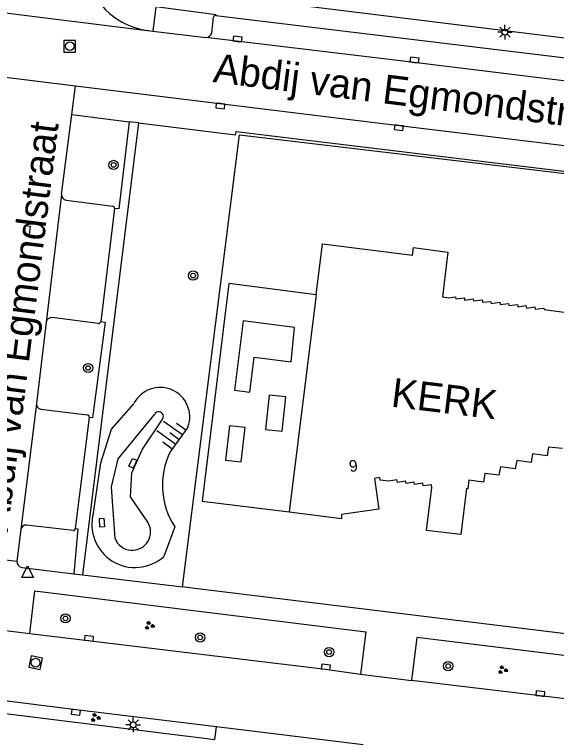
# Model space of a CAD drawing. Extents: x 131000 to 133014, y 396499 to 399001.
# Drawn here: x 131912.1 to 131958.7, y 397124 to 397186.5 of the extents above; entities that cross this region are included whole.
import ezdxf

# ---------------------------------------------------------------- set-up
doc = ezdxf.new("R2010")
doc.units = 0
for name, color, linetype in [('gg-afsc-hekwerk', 7, 'Continuous'), ('gg-anno-huisnummerreeks BGT', 7, 'Continuous'), ('gg-anno-openbare ruimte label', 7, 'Continuous'), ('gg-bbg-bijgebouw', 7, 'Continuous'), ('gg-bbg-hoofdgebouw', 7, 'Continuous'), ('gg-knt-bovenkant onderkant talud', 7, 'Continuous'), ('gg-knt-verharding', 7, 'Continuous'), ('gg-knt-verharding nz', 7, 'Continuous'), ('gt-anno-naam bijzondere bebouwing', 7, 'Continuous'), ('gt-grn-groengrens', 7, 'Continuous'), ('gt-grn-weggrens', 7, 'Continuous'), ('gt-symb-boom', 7, 'Continuous'), ('gt-symb-groenvak', 7, 'Continuous'), ('gt-symb-kolk', 7, 'Continuous'), ('gt-symb-kolk center center', 7, 'Continuous'), ('gt-symb-lichtmast', 7, 'Continuous'), ('gt-symb-rioolschacht', 7, 'Continuous'), ('gt-symb-talud symbool', 7, 'Continuous'), ('gt-symb-waterafsluiter', 7, 'Continuous')]:
    doc.layers.add(name, color=color, linetype=linetype)

# ---------------------------------------------------------------- blocks, each defined once
blk = doc.blocks.new('gt0-LMAST')
at = {"layer": 'gt-symb-lichtmast'}
for p, q in [((-0.182, 0.173), (-0.447, 0.438)), ((-0.005, 0.246), (-0.005, 0.621)), ((0.172, 0.173), (0.437, 0.438)), ((-0.255, -0.004), (-0.63, -0.004)), ((-0.182, -0.181), (-0.447, -0.446)), ((-0.005, -0.254), (-0.005, -0.629)), ((0.437, -0.446), (0.172, -0.181)), ((0.245, -0.004), (0.62, -0.004))]:
    blk.add_line(p, q, dxfattribs=at)
blk.add_circle((-0.005, -0.004), 0.25, dxfattribs=at)
blk = doc.blocks.new('gt0-TALUD_1')
at = {"layer": 'gt-symb-talud symbool'}
for p, q in [((0, -1), (0, 0)), ((-1, -1), (-1, 0)), ((-0.5, -2), (-0.5, 0)), ((0.5, -2), (0.5, 0)), ((1, -1), (1, 0))]:
    blk.add_line(p, q, dxfattribs=at)
blk = doc.blocks.new('gt0-BOOM')
at = {"layer": 'gt-symb-boom'}
for radius in [0.4, 0.2]:
    blk.add_circle((0, 0), radius, dxfattribs=at)
blk = doc.blocks.new('gt0-KOLKCC')
at = {"layer": 'gt-symb-kolk center center'}
blk.add_lwpolyline([(-0.375, 0.2), (0.375, 0.2), (0.375, -0.2), (-0.375, -0.2)], close=True, dxfattribs=at)
blk = doc.blocks.new('gt0-KOLK')
at = {"layer": 'gt-symb-kolk'}
blk.add_lwpolyline([(0, 0), (0.375, 0), (0.375, 0.4), (-0.375, 0.4), (-0.375, 0), (0, 0)], dxfattribs=at)
blk = doc.blocks.new('gt0-GRVAK')
at = {"layer": 'gt-symb-groenvak'}
for p, q in [((-0.11, 0.189), (-0.228, 0.24)), ((-0.182, 0.153), (0.088, 0.153)), ((-0.091, 0.211), (-0.156, 0.322)), ((-0.047, 0.214), (-0.047, 0.393)), ((-0.004, 0.211), (0.061, 0.322)), ((0.015, 0.189), (0.133, 0.24)), ((0.262, -0.052), (0.197, 0.059)), ((0.305, -0.049), (0.305, 0.13)), ((0.349, -0.052), (0.414, 0.059)), ((-0.245, -0.228), (-0.363, -0.177)), ((-0.318, -0.264), (-0.047, -0.264)), ((-0.226, -0.206), (-0.291, -0.095)), ((-0.183, -0.203), (-0.183, -0.024)), ((-0.139, -0.206), (-0.074, -0.095)), ((-0.12, -0.228), (-0.002, -0.177)), ((0.243, -0.074), (0.125, -0.023)), ((0.17, -0.11), (0.441, -0.11)), ((0.368, -0.074), (0.486, -0.023))]:
    blk.add_line(p, q, dxfattribs=at)
blk = doc.blocks.new('gt0-RS')
at = {"layer": 'gt-symb-rioolschacht'}
blk.add_lwpolyline([(-0.5, -0.5), (0.5, -0.5), (0.5, 0.5), (-0.5, 0.5)], close=True, dxfattribs=at)
blk.add_circle((0, 0), 0.375, dxfattribs=at)
blk = doc.blocks.new('gt0-WAFSL')
at = {"layer": 'gt-symb-waterafsluiter'}
for p, q in [((-0.5, -0.333), (0, 0.667)), ((0, 0.667), (0.5, -0.333)), ((0.5, -0.333), (-0.5, -0.333))]:
    blk.add_line(p, q, dxfattribs=at)

msp = doc.modelspace()

# ---------------------------------------------------------------- linework, layer by layer
at = {"layer": 'gg-afsc-hekwerk'}
for p, q in [((131930.512, 397163.326), (131928.226, 397144.573)), ((131938.032, 397162.35), (131930.512, 397163.326)), ((131928.226, 397144.573), (131935.705, 397143.668))]:
    msp.add_line(p, q, dxfattribs=at)
at = {"layer": 'gg-bbg-bijgebouw'}
for points in [[(131930.996, 397154.141), (131932.323, 397153.972), (131932.707, 397156.988), (131935.876, 397156.584), (131936.16, 397159.541), (131931.756, 397160.103), (131930.996, 397154.141)], [(131933.663, 397150.76), (131935.092, 397150.606), (131935.411, 397153.559), (131933.982, 397153.713), (131933.663, 397150.76)], [(131930.235, 397148.124), (131931.583, 397147.973), (131931.914, 397150.925), (131930.567, 397151.077), (131930.235, 397148.124)]]:
    msp.add_lwpolyline(points, dxfattribs=at)
at = {"layer": 'gg-bbg-hoofdgebouw'}
msp.add_line((131938.032, 397162.35), (131935.705, 397143.668), dxfattribs=at)
for points in [[(131938.032, 397162.35), (131938.58, 397166.75), (131946.33, 397165.77), (131946.41, 397166.42), (131949.37, 397166.04), (131948.91, 397162.18), (131949.45, 397162.11), (131950.04, 397162.19), (131950.05, 397162.01), (131950.8, 397162.09), (131950.81, 397161.91), (131951.55, 397162), (131951.58, 397161.83), (131952.33, 397161.92), (131952.35, 397161.72), (131953.08, 397161.78), (131953.11, 397161.6), (131953.83, 397161.72), (131953.86, 397161.52), (131954.6, 397161.61), (131954.61, 397161.43), (131955.36, 397161.52), (131955.39, 397161.32), (131956.09, 397161.43), (131956.14, 397161.22), (131956.86, 397161.33), (131956.89, 397161.11), (131957.64, 397161.22), (131957.66, 397161.09), (131959.59, 397160.84)], [(131959.24, 397149.12), (131958.02, 397149.24), (131957.91, 397148.5), (131956.65, 397148.66), (131956.54, 397147.92), (131955.3, 397148.09), (131955.17, 397147.36), (131953.91, 397147.54), (131953.77, 397146.83), (131952.55, 397146.97), (131952.44, 397146.22), (131951.17, 397146.4), (131951.08, 397145.65), (131950.97, 397145.67), (131950.49, 397141.71), (131947.54, 397142.07), (131948, 397145.77), (131947.97, 397146), (131947.25, 397145.91), (131947.22, 397146.13), (131946.51, 397146.01), (131946.48, 397146.22), (131945.77, 397146.11), (131945.73, 397146.31), (131945.02, 397146.2), (131944.99, 397146.41), (131944.28, 397146.3), (131943.54, 397146.38), (131943.5, 397146.61), (131943.05, 397146.54), (131943.42, 397143.9), (131940.21, 397143.44), (131940.21, 397143.05), (131935.7, 397143.63), (131935.705, 397143.668)]]:
    msp.add_lwpolyline(points, dxfattribs=at)
at = {"layer": 'gg-knt-bovenkant onderkant talud'}
for p, q in [((131926.995, 397150.967), (131925.465, 397148.844)), ((131925.865, 397142.367), (131924.918, 397139.827))]:
    msp.add_line(p, q, dxfattribs=at)
for points in [[(131918.851, 397143.569), (131919.5, 397147.877), (131920.397, 397150.792), (131922.329, 397152.981)], [(131920.72, 397141.366), (131920.419, 397145.832), (131920.994, 397148.238), (131924.134, 397152.091)], [(131923.53, 397142.781), (131922.058, 397144.952), (131922.161, 397147.016), (131923.082, 397149.049), (131924.768, 397151.598)]]:
    msp.add_lwpolyline(points, dxfattribs=at)
for centre, radius, start, end in [((131924.601, 397151.834), 2.546, 340.09241, 153.21434), ((131924.475, 397151.876), 0.404, 316.48365, 147.77889), ((131931.378, 397145.958), 6.58, 153.98691, 213.08094), ((131922.43, 397142.583), 3.713, 164.60097, 312.06818), ((131922.196, 397141.933), 1.581, 201.01447, 32.44141)]:
    msp.add_arc(centre, radius, start, end, dxfattribs=at)
at = {"layer": 'gg-knt-verharding'}
for p, q in [((131929.039, 397184.907), (131929.186, 397186.267)), ((131929.402, 397186.429), (131969.176, 397181.604)), ((131923.968, 397185.07), (131928.538, 397184.514)), ((131910.239, 397181.229), (131917.319, 397180.362)), ((131916.118, 397171.001), (131916.996, 397177.897)), ((131916.996, 397177.897), (131921.919, 397177.252)), ((131922.729, 397177.165), (131921.919, 397177.252)), ((131916.508, 397170.509), (131920.529, 397170.004)), ((131920.681, 397169.794), (131919.492, 397160.059)), ((131919.275, 397159.882), (131915.297, 397160.399)), ((131914.799, 397160.002), (131913.941, 397152.99)), ((131914.324, 397152.509), (131918.321, 397152.02)), ((131918.474, 397151.803), (131917.294, 397142.219)), ((131912.607, 397142.132), (131912.261, 397139.42)), ((131917.115, 397142.044), (131913.105, 397142.53)), ((131912.708, 397138.876), (131917.18, 397138.332)), ((131917.18, 397138.332), (131917.901, 397138.244)), ((131917.901, 397138.244), (131926.512, 397137.198)), ((131927.117, 397137.124), (131926.512, 397137.198)), ((131962.82, 397132.76), (131927.117, 397137.124)), ((131905.118, 397134.194), (131913.376, 397133.198)), ((131941.853, 397129.668), (131946.233, 397129.14)), ((131960.949, 397127.376), (131946.233, 397129.14)), ((131942.091, 397123.598), (131929.446, 397125.143))]:
    msp.add_line(p, q, dxfattribs=at)
for points in [[(131967.24, 397190.58), (131966.39, 397183.6), (131924.083, 397188.858)], [(131929.402, 397186.429), (131929.409, 397186.482), (131924.221, 397187.153), (131923.968, 397185.07)], [(131923.488, 397185.128), (131923.555, 397185.12), (131923.968, 397185.07)], [(131917.319, 397180.362), (131945.179, 397176.948), (131968.461, 397174.13)], [(131922.729, 397177.165), (131931.095, 397176.141), (131931.131, 397176.436), (131968.366, 397171.916)], [(131913.376, 397133.198), (131913.82, 397136.848), (131942.305, 397133.335), (131941.853, 397129.668)], [(131913.376, 397133.198), (131938.842, 397130.1), (131941.853, 397129.668)], [(131962.636, 397127.164), (131963.111, 397130.827), (131946.703, 397132.838), (131946.233, 397129.14)], [(131910.243, 397127.507), (131910.116, 397126.429), (131929.318, 397124.057), (131929.446, 397125.143)], [(131929.446, 397125.143), (131917.356, 397126.596), (131910.243, 397127.507)]]:
    msp.add_lwpolyline(points, dxfattribs=at)
for centre, radius, start, end in [((131924.271, 397191.2), 6.122, 194.72045, 262.65241), ((131929.376, 397186.238), 0.193, 82.36721, 171.37258), ((131928.52, 397185.053), 0.539, 271.89755, 344.32594), ((131916.608, 397170.989), 0.49, 178.58512, 258.2214), ((131920.492, 397169.817), 0.19, 352.91894, 78.87582), ((131915.253, 397159.944), 0.457, 84.43174, 172.69118), ((131919.258, 397160.125), 0.244, 274.11391, 344.29215), ((131914.377, 397152.944), 0.438, 173.97077, 263.08689), ((131918.31, 397151.85), 0.171, 344.07942, 86.29355), ((131913.093, 397142.034), 0.496, 88.62476, 168.63871), ((131917.107, 397142.231), 0.187, 272.32986, 356.37538), ((131912.761, 397139.375), 0.502, 174.89967, 263.91961)]:
    msp.add_arc(centre, radius, start, end, dxfattribs=at)
at = {"layer": 'gg-knt-verharding nz'}
for p, q in [((131916.118, 397171.001), (131914.799, 397160.002)), ((131913.941, 397152.99), (131912.607, 397142.132))]:
    msp.add_line(p, q, dxfattribs=at)
msp.add_lwpolyline([(131969.134, 397179.577), (131946.477, 397182.379), (131928.538, 397184.514)], dxfattribs=at)
at = {"layer": 'gt-grn-groengrens'}
msp.add_line((131922.729, 397177.165), (131917.901, 397138.244), dxfattribs=at)
for points in [[(131921.919, 397177.252), (131921.028, 397169.753), (131920.681, 397169.794)], [(131926.512, 397137.198), (131931.428, 397176.128), (131965.025, 397172.149), (131967.325, 397171.751)], [(131919.492, 397160.059), (131919.87, 397160.014), (131918.779, 397151.763), (131918.474, 397151.803)], [(131917.294, 397142.219), (131917.513, 397142.19), (131917.18, 397138.332)]]:
    msp.add_lwpolyline(points, dxfattribs=at)
at = {"layer": 'gt-grn-weggrens'}
for p, q in [((131908.841, 397186.933), (131923.488, 397185.128)), ((131916.996, 397177.897), (131917.319, 397180.362)), ((131907.845, 397139.936), (131912.261, 397139.42))]:
    msp.add_line(p, q, dxfattribs=at)

# ---------------------------------------------------------------- block references
at = {"layer": 'gt-symb-boom'}
for p in [(131920.585, 397173.542), (131927.436, 397164.017), (131918.393, 397156.054), (131916.448, 397134.49), (131928.046, 397132.843), (131939.148, 397131.584), (131949.395, 397130.38)]:
    msp.add_blockref('gt0-BOOM', p, dxfattribs=at)
at = {"layer": 'gt-symb-groenvak'}
for p in [(131923.665, 397133.866), (131954.084, 397130.047), (131919.012, 397125.934)]:
    msp.add_blockref('gt0-GRVAK', p, dxfattribs=at)
at = {"layer": 'gt-symb-kolk'}
for p, rotation in [((131931.227, 397184.189), -6.9978950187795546), ((131946.477, 397182.379), -6.9978950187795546), ((131929.808, 397178.823), 173.0021049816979), ((131945.179, 397176.948), 173.0021049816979), ((131918.451, 397132.575), -7.004259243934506), ((131938.842, 397130.1), -6.947410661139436), ((131957.303, 397127.812), -6.833672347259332), ((131917.356, 397126.596), 173.16632765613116)]:
    msp.add_blockref('gt0-KOLK', p, dxfattribs=dict(at, rotation=rotation))
at = {"layer": 'gt-symb-kolk center center'}
for p, rotation in [((131913.17, 397167.928), 83.31137721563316), ((131922.248, 397147.845), 65.75974428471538), ((131919.587, 397142.737), -86.41460461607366)]:
    msp.add_blockref('gt0-KOLKCC', p, dxfattribs=dict(at, rotation=rotation))
at = {"layer": 'gt-symb-lichtmast'}
for p in [(131954.293, 397184.986), (131922.287, 397125.323)]:
    msp.add_blockref('gt0-LMAST', p, dxfattribs=at)
at = {"layer": 'gt-symb-rioolschacht'}
msp.add_blockref('gt0-RS', (131916.816, 397183.77), dxfattribs=at)
at = {"layer": 'gt-symb-rioolschacht', "rotation": -11.130111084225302}
msp.add_blockref('gt0-RS', (131913.88, 397130.671), dxfattribs=at)
at = {"layer": 'gt-symb-talud symbool', "xscale": 0.9999729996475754, "yscale": 0.9999729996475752, "rotation": -125.80410590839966}
msp.add_blockref('gt0-TALUD_1', (131926.23, 397149.906), dxfattribs=at)
at = {"layer": 'gt-symb-waterafsluiter'}
msp.add_blockref('gt0-WAFSL', (131913.184, 397138.341), dxfattribs=at)

# ---------------------------------------------------------------- texts
at = {"layer": 'gg-anno-huisnummerreeks BGT'}
msp.add_text('9', height=1, rotation=8.2, dxfattribs=at).set_placement((131940.934, 397147.08))
at = {"layer": 'gg-anno-openbare ruimte label'}
for rotation, p in [(352.9, (131929.084, 397180.688)), (82.9, (131911.47, 397141.867))]:
    msp.add_text('Abdij van Egmondstraat', height=2.5, rotation=rotation, dxfattribs=at).set_placement(p)
at = {"layer": 'gt-anno-naam bijzondere bebouwing'}
msp.add_text('KERK', height=2.5, rotation=353.05259, dxfattribs=at).set_placement((131944.409, 397152.733))

doc.saveas('drawing.dxf')
